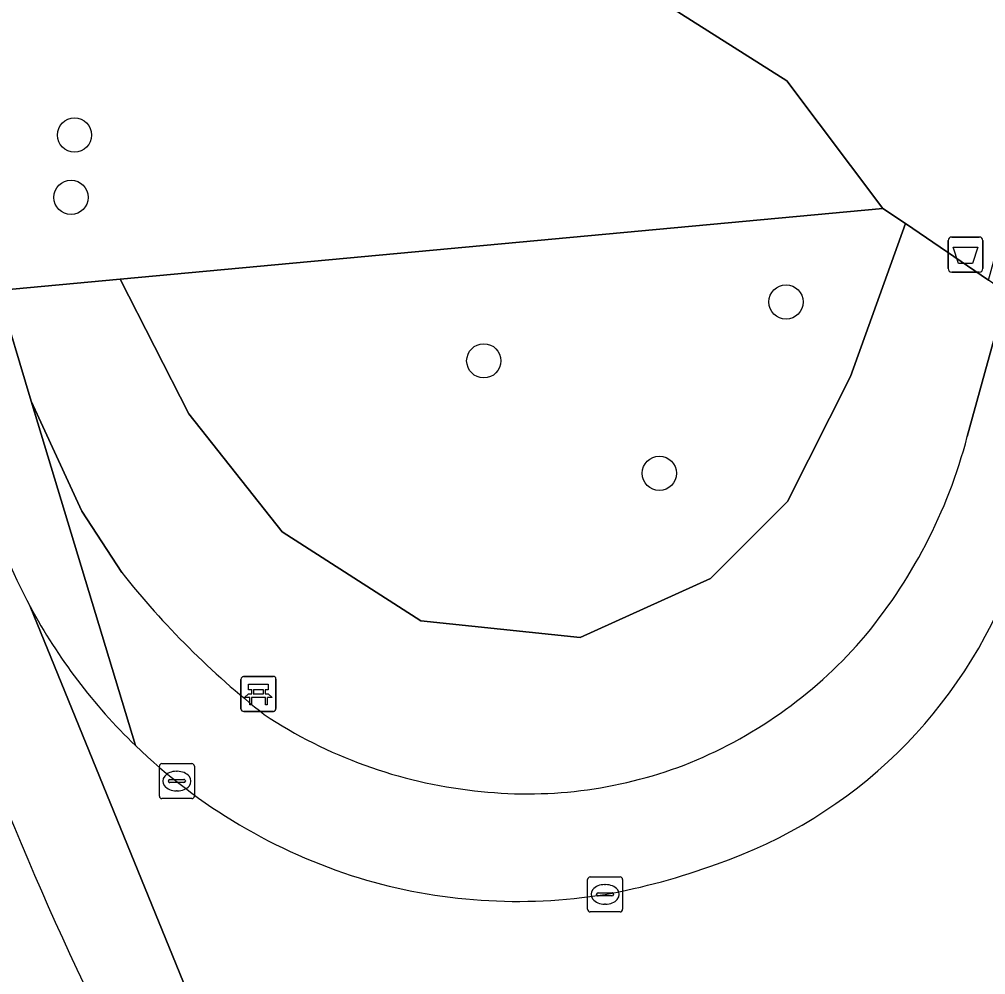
# Model space of a CAD drawing. Extents: x 163008 to 163854, y 382777 to 383982.
# Drawn here: x 163099.42 to 163127.03, y 383779.26 to 383806.57 of the extents above; entities that cross this region are included whole.
import ezdxf

# ---------------------------------------------------------------- set-up
doc = ezdxf.new("R2010")
doc.units = 0
for name, color, linetype in [('IMGEO_Afvalbak', 7, 'Continuous'), ('IMGEO_Bank', 7, 'Continuous'), ('IMGEO_Boom', 7, 'Continuous'), ('IMGEO_Groenvoorziening', 7, 'Continuous'), ('IMGEO_Kolk', 7, 'Continuous'), ('IMGEO_Loofbos', 7, 'Continuous'), ('IMGEO_Rijbaan_lokaal_gesloten', 7, 'Continuous'), ('IMGEO_Voetpad_open', 7, 'Continuous')]:
    doc.layers.add(name, color=color, linetype=linetype)

msp = doc.modelspace()

# ---------------------------------------------------------------- linework, layer by layer
at = {"layer": 'IMGEO_Afvalbak'}
for p, q in [((163126.055, 383800.349), (163126.845, 383800.349)), ((163126.845, 383800.349), (163126.055, 383800.349)), ((163125.955, 383799.449), (163125.955, 383800.249)), ((163125.955, 383800.249), (163125.955, 383799.449)), ((163126.945, 383800.249), (163126.945, 383799.449)), ((163126.945, 383799.449), (163126.945, 383800.249)), ((163126.845, 383799.349), (163126.055, 383799.349)), ((163126.055, 383799.349), (163126.845, 383799.349))]:
    msp.add_line(p, q, dxfattribs=at)
msp.add_lwpolyline([(163126.098, 383800.063), (163126.802, 383800.063), (163126.653, 383799.593), (163126.247, 383799.593), (163126.098, 383800.063)], dxfattribs=at)
for centre, start, end in [((163126.055, 383800.249), 90, 180), ((163126.055, 383800.249), 90, 180), ((163126.845, 383800.249), 0, 90), ((163126.845, 383800.249), 360, 90), ((163126.055, 383799.449), 180, 270), ((163126.055, 383799.449), 180, 270), ((163126.845, 383799.449), 270, 0), ((163126.845, 383799.449), 270, 0)]:
    msp.add_arc(centre, 0.1, start, end, dxfattribs=at)
at = {"layer": 'IMGEO_Bank'}
for p, q in [((163105.749, 383786.862), (163105.749, 383787.703)), ((163105.749, 383787.703), (163105.749, 383786.862)), ((163105.824, 383787.787), (163106.665, 383787.787)), ((163106.665, 383787.787), (163105.824, 383787.787)), ((163106.749, 383787.712), (163106.749, 383786.871)), ((163106.749, 383786.871), (163106.749, 383787.712)), ((163106.058, 383787.293), (163106.058, 383787.399)), ((163106.102, 383787.399), (163106.102, 383787.293)), ((163106.39, 383787.405), (163106.108, 383787.405)), ((163106.396, 383787.293), (163106.396, 383787.399)), ((163106.44, 383787.399), (163106.44, 383787.293)), ((163106.446, 383787.185), (163106.053, 383787.185)), ((163106.108, 383787.287), (163106.39, 383787.287)), ((163106.674, 383786.787), (163105.833, 383786.787)), ((163105.833, 383786.787), (163106.674, 383786.787))]:
    msp.add_line(p, q, dxfattribs=at)
for points in [[(163106.052, 383787.405), (163105.966, 383787.405), (163105.966, 383787.566), (163106.529, 383787.566), (163106.529, 383787.405), (163106.446, 383787.405)], [(163105.996, 383787.185), (163105.854, 383787.185), (163105.966, 383787.287), (163106.052, 383787.287)], [(163106.046, 383787.178), (163106.046, 383786.971), (163106.003, 383786.971), (163106.003, 383787.178)], [(163106.446, 383787.287), (163106.529, 383787.287), (163106.641, 383787.185), (163106.502, 383787.185)], [(163106.496, 383787.178), (163106.496, 383786.971), (163106.452, 383786.971), (163106.452, 383787.178)]]:
    msp.add_lwpolyline(points, dxfattribs=at)
for centre, radius, start, end in [((163105.827, 383787.709), 0.0779, 92.4484, 184.2845), ((163105.827, 383787.709), 0.0779, 92.4484, 184.2845), ((163106.671, 383787.709), 0.0779, 2.4484, 94.2845), ((163106.671, 383787.709), 0.0779, 2.4484, 94.2845), ((163106.051, 383787.398), 0.00671, 2.8957, 87.1043), ((163106.108, 383787.398), 0.00671, 92.8957, 177.1043), ((163106.39, 383787.398), 0.00671, 2.8957, 87.1043), ((163106.447, 383787.398), 0.00671, 92.8957, 177.1043), ((163105.996, 383787.178), 0.00671, 2.8957, 87.1043), ((163106.053, 383787.178), 0.00671, 92.8957, 177.1043), ((163106.051, 383787.294), 0.00671, 272.8957, 357.1043), ((163106.108, 383787.294), 0.00671, 182.8957, 267.1043), ((163106.39, 383787.294), 0.00671, 272.8957, 357.1043), ((163106.447, 383787.294), 0.00671, 182.8957, 267.1043), ((163106.445, 383787.178), 0.00671, 2.8957, 87.1043), ((163106.502, 383787.178), 0.00671, 92.8957, 177.1043), ((163105.827, 383786.865), 0.0779, 182.4484, 274.2845), ((163105.827, 383786.865), 0.0779, 182.4484, 274.2845), ((163106.671, 383786.865), 0.0779, 272.4484, 4.2845), ((163106.671, 383786.865), 0.0779, 272.4484, 4.2845)]:
    msp.add_arc(centre, radius, start, end, dxfattribs=at)
at = {"layer": 'IMGEO_Boom'}
for centre in [(163100.992, 383803.265), (163100.893, 383801.484), (163121.322, 383798.494), (163112.686, 383796.81), (163117.703, 383793.595)]:
    msp.add_circle(centre, 0.489, dxfattribs=at)
at = {"layer": 'IMGEO_Groenvoorziening'}
for points in [[(163092.157, 383895.608), (163084.372, 383886.793), (163082.541, 383885.534), (163084.876, 383881.1), (163086.118, 383877.989), (163087.829, 383872.409), (163088.44, 383869.28), (163092.069, 383851.423), (163094.059, 383838.222), (163096.364, 383830.134), (163100.848, 383817.807), (163121.342, 383804.817), (163124.091, 383801.169), (163124.731, 383800.733), (163127.108, 383799.113), (163138.66, 383841.082), (163139.242, 383840.936), (163142.066, 383851.198), (163122.803, 383856.434), (163130.777, 383885.495)], [(163126.5, 383794.642), (163127.632, 383798.756), (163127.108, 383799.113), (163124.731, 383800.733), (163123.167, 383796.358), (163121.363, 383792.787), (163119.165, 383790.589), (163115.438, 383788.901), (163110.887, 383789.372), (163106.925, 383791.923), (163104.257, 383795.298), (163102.295, 383799.144), (163098.801, 383798.82), (163099.753, 383795.659), (163101.202, 383792.515), (163102.341, 383790.762)]]:
    msp.add_lwpolyline(points, dxfattribs=at)
msp.add_lwpolyline([(163102.295, 383799.144), (163104.257, 383795.298), (163106.925, 383791.923), (163110.887, 383789.372), (163115.438, 383788.901), (163119.165, 383790.589), (163121.363, 383792.787), (163123.167, 383796.358), (163124.731, 383800.733), (163124.091, 383801.169)], close=True, dxfattribs=at)
for centre, radius, start, end in [((163112.251, 383798.349), 14.723, 319.621, 345.4165), ((163121.595, 383805.984), 24.544, 218.3288, 231.7979), ((163113.626, 383797.425), 13.079, 291.456, 318.8028), ((163113.899, 383797.966), 13.528, 236.4163, 263.7232), ((163113.928, 383797.024), 12.595, 263.1252, 290.8469)]:
    msp.add_arc(centre, radius, start, end, dxfattribs=at)
at = {"layer": 'IMGEO_Kolk'}
for p, q in [((163103.417, 383784.368), (163103.417, 383785.22)), ((163103.492, 383785.294), (163104.344, 383785.294)), ((163104.418, 383785.22), (163104.418, 383784.368)), ((163103.719, 383784.837), (163104.117, 383784.837)), ((163103.905, 383785.074), (163103.93, 383785.074)), ((163103.676, 383784.788), (163103.676, 383784.8)), ((163104.114, 383784.751), (163103.716, 383784.751)), ((163104.16, 383784.8), (163104.16, 383784.788)), ((163104.344, 383784.294), (163103.492, 383784.294)), ((163103.928, 383784.514), (163103.903, 383784.514)), ((163115.727, 383782.055), (163116.579, 383782.055)), ((163115.652, 383781.129), (163115.652, 383781.981)), ((163116.14, 383781.835), (163116.165, 383781.835)), ((163116.653, 383781.981), (163116.653, 383781.129)), ((163115.911, 383781.549), (163115.911, 383781.561)), ((163116.349, 383781.512), (163115.951, 383781.512)), ((163115.954, 383781.598), (163116.352, 383781.598)), ((163116.395, 383781.561), (163116.395, 383781.549)), ((163116.163, 383781.275), (163116.138, 383781.275)), ((163116.579, 383781.055), (163115.727, 383781.055))]:
    msp.add_line(p, q, dxfattribs=at)
for points in [[(163103.417, 383784.368), (163103.417, 383785.22)], [(163103.492, 383785.294), (163104.344, 383785.294)], [(163104.418, 383785.22), (163104.418, 383784.368)], [(163104.344, 383784.294), (163103.492, 383784.294)], [(163115.727, 383782.055), (163116.579, 383782.055)], [(163115.652, 383781.129), (163115.652, 383781.981)], [(163116.653, 383781.981), (163116.653, 383781.129)], [(163116.579, 383781.055), (163115.727, 383781.055)]]:
    msp.add_lwpolyline(points, dxfattribs=at)
for centre, radius, start, end in [((163103.494, 383785.218), 0.0765, 91.552, 178.448), ((163103.494, 383785.218), 0.0765, 91.552, 178.448), ((163104.342, 383785.218), 0.0765, 1.552, 88.448), ((163104.342, 383785.218), 0.0765, 1.552, 88.448), ((163103.716, 383784.797), 0.0403, 85.8775, 175.7526), ((163104.121, 383784.799), 0.0386, 1.7309, 96.639), ((163103.713, 383784.787), 0.0366, 178.938, 274.7102), ((163104.117, 383784.794), 0.043, 264.8664, 352.4533), ((163103.494, 383784.37), 0.0765, 181.552, 268.448), ((163103.494, 383784.37), 0.0765, 181.552, 268.448), ((163104.342, 383784.37), 0.0765, 271.552, 358.448), ((163104.342, 383784.37), 0.0765, 271.552, 358.448), ((163115.729, 383781.979), 0.0765, 91.552, 178.448), ((163115.729, 383781.979), 0.0765, 91.552, 178.448), ((163116.577, 383781.979), 0.0765, 1.552, 88.448), ((163116.577, 383781.979), 0.0765, 1.552, 88.448), ((163115.951, 383781.558), 0.0403, 85.8775, 175.7526), ((163115.948, 383781.548), 0.0366, 178.938, 274.7102), ((163116.352, 383781.555), 0.043, 264.8664, 352.4533), ((163116.356, 383781.56), 0.0386, 1.7309, 96.639), ((163115.729, 383781.131), 0.0765, 181.552, 268.448), ((163115.729, 383781.131), 0.0765, 181.552, 268.448), ((163116.577, 383781.131), 0.0765, 271.552, 358.448), ((163116.577, 383781.131), 0.0765, 271.552, 358.448)]:
    msp.add_arc(centre, radius, start, end, dxfattribs=at)
for centre, major_axis, ratio, start_param, end_param in [((163103.904, 383784.794), (-0.387, 0.002), 0.722429, 4.712389, 7.853982), ((163103.929, 383784.794), (-0.39, 0.002), 0.717154, 1.570796, 4.712389), ((163116.139, 383781.555), (-0.387, 0.002), 0.722429, 4.712389, 7.853982), ((163116.164, 383781.555), (-0.39, 0.002), 0.717154, 1.570796, 4.712389)]:
    msp.add_ellipse(centre, major_axis=major_axis, ratio=ratio, start_param=start_param, end_param=end_param, dxfattribs=at)
at = {"layer": 'IMGEO_Loofbos'}
msp.add_lwpolyline([(163069.149, 383887.229), (163068.076, 383886.767), (163076.586, 383864.731), (163083.753, 383845.205), (163090.491, 383825.752), (163095.905, 383808.433), (163098.801, 383798.82), (163102.295, 383799.144), (163124.091, 383801.169), (163121.342, 383804.817), (163100.848, 383817.807), (163096.364, 383830.134), (163094.059, 383838.222), (163092.069, 383851.423), (163088.44, 383869.28), (163087.829, 383872.409), (163086.118, 383877.989), (163084.876, 383881.1), (163082.541, 383885.534), (163084.372, 383886.793), (163092.157, 383895.608)], dxfattribs=at)
at = {"layer": 'IMGEO_Rijbaan_lokaal_gesloten'}
for points in [[(163099.727, 383789.784), (163104.597, 383777.84)], [(163102.339, 383776.768), (163107.571, 383765.751), (163109.751, 383766.971), (163109.302, 383767.934), (163104.597, 383777.84), (163099.727, 383789.784)]]:
    msp.add_lwpolyline(points, dxfattribs=at)
for centre, radius, start, end in [((163113.78, 383797.332), 15.952, 196.1272, 208.2406), ((163193.972, 383822.714), 102.507, 197.84722, 206.62994), ((163193.972, 383822.714), 102.507, 197.84722, 206.62994), ((163114.85, 383795.491), 13.819, 288.9496, 339.6747), ((163113.917, 383797.399), 16.104, 208.2203, 226.0343), ((163113.909, 383797.385), 16.088, 226.021, 252.6949), ((163112.82, 383800.103), 18.845, 280.1869, 290.235), ((163113.657, 383797.033), 15.678, 253.1901, 279.1601)]:
    msp.add_arc(centre, radius, start, end, dxfattribs=at)
at = {"layer": 'IMGEO_Voetpad_open'}
for points in [[(163151.963, 383887.155), (163150.057, 383880.23), (163149.402, 383877.851), (163146.893, 383868.734), (163145.186, 383862.532), (163142.742, 383853.653), (163142.066, 383851.198), (163139.242, 383840.936), (163128.142, 383800.608), (163127.632, 383798.756), (163126.5, 383794.642)], [(163102.737, 383785.808), (163099.753, 383795.659), (163098.801, 383798.82), (163095.905, 383808.433), (163090.491, 383825.752)], [(163102.341, 383790.762), (163101.202, 383792.515), (163099.753, 383795.659), (163102.737, 383785.808)]]:
    msp.add_lwpolyline(points, dxfattribs=at)
for centre, radius, start, end in [((163112.251, 383798.349), 14.723, 319.621, 345.4165), ((163113.78, 383797.332), 15.952, 196.1272, 208.2406), ((163121.595, 383805.984), 24.544, 218.3288, 231.7979), ((163114.85, 383795.491), 13.819, 288.9496, 339.6747), ((163113.917, 383797.399), 16.104, 208.2203, 226.0343), ((163113.626, 383797.425), 13.079, 291.456, 318.8028), ((163113.899, 383797.966), 13.528, 236.4163, 263.7232), ((163113.909, 383797.385), 16.088, 226.021, 252.6949), ((163113.928, 383797.024), 12.595, 263.1252, 290.8469), ((163112.82, 383800.103), 18.845, 280.1869, 290.235), ((163113.657, 383797.033), 15.678, 253.1901, 279.1601)]:
    msp.add_arc(centre, radius, start, end, dxfattribs=at)

doc.saveas('drawing.dxf')
